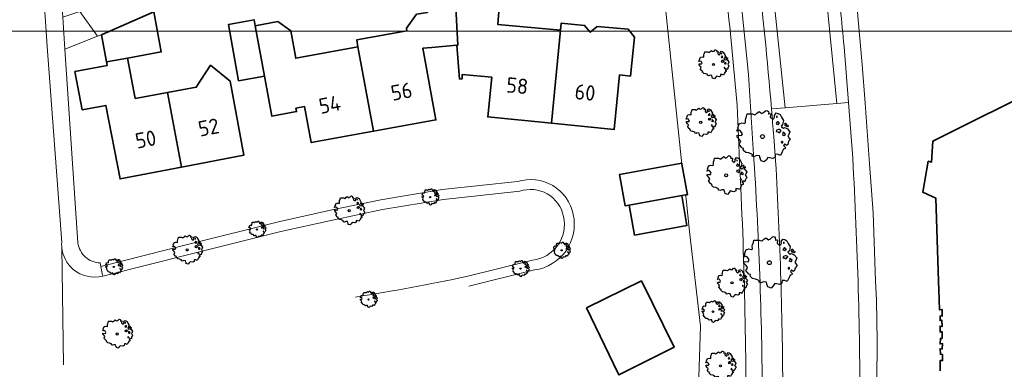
# Model space of a CAD drawing. Header units: metres. Extents: x 152391 to 157968, y 462336 to 467280.
# Tile 493 of 656: x 156333 to 156448, y 462725 to 462766. Entities that reach past the tile are written whole.
import ezdxf
from ezdxf.enums import TextEntityAlignment as Align

# ---------------------------------------------------------------- set-up
doc = ezdxf.new("R2010")
doc.units = ezdxf.units.M
doc.header["$LTSCALE"] = 0.75
doc.layers.get('0').update_dxf_attribs({"lineweight": 25})
for name, color, linetype, lineweight in [('B-GV-GR-BOOM-S', 252, 'Continuous', 25), ('B-RO-GR-BEPLANTING_CULTUUR_BOSPLANTSOEN-GV', 251, 'Continuous', 18), ('B-RO-GR-GROENVOORZIENING-GV', 251, 'Continuous', 18), ('B-RO-OG-BEBOUWING-GV', 6, 'Continuous', 35), ('B-RO-OG-BEBOUWING-T18', 1, 'Continuous', 18), ('B-RO-OG-TERREIN_CULTUURSCHEIDING-GV', 251, 'Continuous', 18), ('B-RO-VH-VERHARDING_ASFALT-GV', 251, 'Continuous', 18), ('B-RO-VH-VERHARDING_TEGEL-GV', 251, 'Continuous', 18)]:
    doc.layers.add(name, color=color, linetype=linetype, lineweight=lineweight)
doc.layers.add('X-XX-AL-TEKENBLAD_HULPLIJN-G', color=7, linetype='Continuous', lineweight=18, plot=False)
doc.styles.add('NLCS-ISO-M200-T18', font='NLCS-ISO.ttf', dxfattribs={"height": 360})

# ---------------------------------------------------------------- blocks, each defined once
blk = doc.blocks.new('SGR-BOOM_0_10')
at = {"linetype": 'Continuous'}
for p, q in [((-0.96, 0.21), (-0.93, 0.27)), ((-0.84, 0.23), (-0.96, 0.21)), ((-0.94, -0.02), (-0.94, 0.05)), ((-0.94, 0.05), (-0.78, 0.04)), ((-0.93, 0.27), (-0.9, 0.3)), ((-0.92, 0.33), (-0.86, 0.49)), ((-0.9, 0.3), (-0.92, 0.33)), ((-0.86, 0.49), (-0.82, 0.48)), ((-0.8, 0.19), (-0.84, 0.23)), ((-0.82, 0.48), (-0.75, 0.51)), ((-0.75, 0.1), (-0.8, 0.19)), ((-0.78, 0.04), (-0.75, 0.1)), ((-0.75, 0.51), (-0.66, 0.48)), ((-0.66, 0.48), (-0.63, 0.52)), ((-0.64, 0.61), (-0.62, 0.67)), ((-0.63, 0.52), (-0.64, 0.61)), ((-0.62, 0.67), (-0.59, 0.75)), ((-0.59, 0.75), (-0.57, 0.84)), ((-0.57, 0.84), (-0.38, 0.84)), ((-0.38, 0.84), (-0.29, 0.81)), ((-0.29, 0.81), (-0.26, 0.82)), ((-0.26, 0.82), (-0.21, 0.87)), ((-0.21, 0.87), (-0.13, 0.93)), ((-0.13, 0.93), (-0.07, 0.89)), ((-0.07, 0.89), (-0.04, 0.85)), ((-0.04, 0.85), (0.04, 0.89)), ((0.04, 0.89), (0.12, 0.96)), ((0.12, 0.96), (0.15, 0.97)), ((0.15, 0.97), (0.19, 0.95)), ((0.19, 0.95), (0.22, 0.93)), ((0.23, 0.86), (0.21, 0.84)), ((0.21, 0.84), (0.3, 0.85)), ((0.22, 0.93), (0.23, 0.86)), ((0.3, 0.83), (0.29, 0.72)), ((0.29, 0.72), (0.32, 0.7)), ((0.3, 0.85), (0.3, 0.83)), ((0.32, 0.7), (0.39, 0.65)), ((0.39, 0.65), (0.42, 0.68)), ((0.42, 0.68), (0.45, 0.72)), ((0.44, 0.79), (0.5, 0.88)), ((0.45, 0.72), (0.44, 0.79)), ((0.5, 0.88), (0.57, 0.86)), ((0.53, 0.51), (0.5, 0.49)), ((0.5, 0.49), (0.52, 0.46)), ((0.52, 0.23), (0.5, 0.19)), ((0.5, 0.19), (0.58, 0.18)), ((0.55, 0.77), (0.52, 0.75)), ((0.52, 0.75), (0.53, 0.7)), ((0.52, 0.46), (0.55, 0.47)), ((0.59, 0.26), (0.52, 0.23)), ((0.53, 0.7), (0.54, 0.7)), ((0.55, 0.55), (0.53, 0.51)), ((0.54, 0.71), (0.55, 0.77)), ((0.58, 0.55), (0.55, 0.55)), ((0.55, 0.47), (0.58, 0.44)), ((0.57, 0.86), (0.65, 0.82)), ((0.61, 0.53), (0.58, 0.55)), ((0.58, 0.44), (0.61, 0.47)), ((0.58, 0.18), (0.63, 0.14)), ((0.63, 0.26), (0.59, 0.26)), ((0.63, 0.49), (0.61, 0.53)), ((0.61, 0.47), (0.63, 0.49)), ((0.68, 0.22), (0.63, 0.26)), ((0.63, 0.14), (0.68, 0.21)), ((0.65, 0.82), (0.7, 0.71)), ((0.68, 0.21), (0.7, 0.23)), ((0.74, 0.45), (0.69, 0.39)), ((0.69, 0.39), (0.72, 0.35)), ((0.7, 0.71), (0.78, 0.59)), ((0.72, 0.35), (0.78, 0.32)), ((0.78, 0.59), (0.74, 0.45)), ((0.76, 0.1), (0.74, 0.06)), ((0.81, 0.03), (0.74, 0.06)), ((0.8, 0.13), (0.76, 0.17)), ((0.76, 0.17), (0.76, 0.13)), ((0.76, 0.13), (0.76, 0.1)), ((0.78, 0.32), (0.81, 0.33)), ((0.83, 0.11), (0.8, 0.13)), ((0.83, 0.48), (0.81, 0.46)), ((0.81, 0.46), (0.82, 0.42)), ((0.81, 0.33), (0.88, 0.32)), ((0.81, 0.03), (0.85, 0.08)), ((0.82, 0.42), (0.86, 0.39)), ((0.87, 0.48), (0.83, 0.48)), ((0.85, 0.08), (0.83, 0.11)), ((0.86, 0.41), (0.92, 0.38)), ((0.86, 0.39), (0.87, 0.41)), ((0.91, 0.43), (0.87, 0.48)), ((0.88, 0.32), (0.92, 0.29)), ((0.97, 0.4), (0.91, 0.43)), ((0.92, 0.38), (0.97, 0.4)), ((0.92, 0.29), (1.02, 0.18)), ((0.97, 0.06), (0.94, 0.02)), ((0.94, 0.02), (0.99, -0.05)), ((1.02, 0.18), (0.97, 0.06)), ((-0.87, -0.1), (-0.94, -0.02)), ((-0.81, -0.18), (-0.87, -0.1)), ((-0.87, -0.28), (-0.84, -0.24)), ((-0.76, -0.42), (-0.87, -0.28)), ((-0.84, -0.24), (-0.81, -0.18)), ((-0.7, -0.44), (-0.76, -0.42)), ((-0.72, -0.51), (-0.7, -0.44)), ((-0.62, -0.59), (-0.72, -0.51)), ((-0.51, -0.61), (-0.62, -0.59)), ((-0.38, -0.66), (-0.51, -0.61)), ((-0.38, -0.73), (-0.38, -0.66)), ((-0.31, -0.75), (-0.38, -0.73)), ((-0.23, -0.71), (-0.31, -0.75)), ((-0.11, -0.72), (-0.23, -0.71)), ((-0.09, -0.8), (-0.11, -0.72)), ((-0.07, -0.84), (-0.09, -0.8)), ((-0.05, -0.9), (-0.07, -0.84)), ((0.06, -0.94), (-0.05, -0.9)), ((0.14, -0.86), (0.06, -0.94)), ((0.2, -0.77), (0.14, -0.86)), ((0.38, -0.81), (0.2, -0.77)), ((0.47, -0.76), (0.38, -0.81)), ((0.47, -0.65), (0.47, -0.76)), ((0.58, -0.66), (0.47, -0.65)), ((0.66, -0.7), (0.58, -0.66)), ((0.72, -0.57), (0.66, -0.7)), ((0.72, -0.16), (0.7, -0.2)), ((0.7, -0.2), (0.7, -0.24)), ((0.71, -0.24), (0.75, -0.23)), ((0.75, -0.19), (0.72, -0.16)), ((0.76, -0.5), (0.72, -0.57)), ((0.75, -0.23), (0.75, -0.19)), ((0.77, -0.47), (0.76, -0.5)), ((0.83, -0.45), (0.77, -0.47)), ((0.82, -0.27), (0.78, -0.33)), ((0.78, -0.33), (0.8, -0.36)), ((0.8, -0.36), (0.84, -0.4)), ((0.89, -0.33), (0.82, -0.27)), ((0.84, -0.4), (0.83, -0.45)), ((0.93, -0.29), (0.89, -0.33)), ((0.95, -0.24), (0.93, -0.29)), ((0.97, -0.17), (0.95, -0.24)), ((1.04, -0.1), (0.97, -0.17)), ((0.99, -0.05), (1.04, -0.1))]:
    blk.add_line(p, q, dxfattribs=at)
blk.add_circle((0, 0), 0.0711, dxfattribs=at)
blk = doc.blocks.new('SGR-BOOM_21_30')
at = {"linetype": 'Continuous'}
for p, q in [((-1.13, 1.09), (-1.11, 1.19)), ((-1.11, 1.19), (-1.05, 1.33)), ((-1.05, 1.33), (-1.02, 1.5)), ((-1.02, 1.5), (-0.67, 1.5)), ((-0.67, 1.5), (-0.52, 1.43)), ((-0.52, 1.43), (-0.47, 1.45)), ((-0.47, 1.45), (-0.37, 1.55)), ((-0.37, 1.55), (-0.23, 1.65)), ((-0.23, 1.65), (-0.13, 1.58)), ((-0.13, 1.58), (-0.06, 1.52)), ((-0.06, 1.52), (0.07, 1.58)), ((0.07, 1.58), (0.2, 1.71)), ((0.2, 1.71), (0.26, 1.73)), ((0.26, 1.73), (0.33, 1.7)), ((0.33, 1.7), (0.39, 1.65)), ((0.4, 1.53), (0.38, 1.5)), ((0.38, 1.5), (0.53, 1.52)), ((0.39, 1.65), (0.4, 1.53)), ((0.54, 1.48), (0.51, 1.29)), ((0.51, 1.29), (0.57, 1.24)), ((0.53, 1.52), (0.54, 1.48)), ((0.57, 1.24), (0.69, 1.15)), ((0.69, 1.15), (0.75, 1.2)), ((0.75, 1.2), (0.8, 1.29)), ((0.79, 1.4), (0.89, 1.56)), ((0.8, 1.29), (0.79, 1.4)), ((0.89, 1.56), (1.02, 1.53)), ((0.97, 1.37), (0.93, 1.33)), ((0.93, 1.33), (0.95, 1.25)), ((0.95, 1.25), (0.96, 1.24)), ((0.96, 1.27), (0.97, 1.37)), ((1.02, 1.53), (1.16, 1.45)), ((1.16, 1.45), (1.25, 1.27)), ((1.25, 1.27), (1.38, 1.06)), ((-1.7, 0.37), (-1.66, 0.48)), ((-1.49, 0.41), (-1.7, 0.37)), ((-1.68, -0.03), (-1.67, 0.09)), ((-1.67, 0.09), (-1.39, 0.07)), ((-1.66, 0.48), (-1.6, 0.53)), ((-1.63, 0.58), (-1.53, 0.87)), ((-1.6, 0.53), (-1.63, 0.58)), ((-1.53, 0.87), (-1.46, 0.86)), ((-1.42, 0.33), (-1.49, 0.41)), ((-1.46, 0.86), (-1.34, 0.91)), ((-1.33, 0.18), (-1.42, 0.33)), ((-1.39, 0.07), (-1.33, 0.18)), ((-1.34, 0.91), (-1.18, 0.86)), ((-1.18, 0.86), (-1.12, 0.92)), ((-1.12, 0.92), (-1.13, 1.09)), ((0.94, 0.91), (0.89, 0.87)), ((0.89, 0.87), (0.93, 0.83)), ((0.93, 0.41), (0.89, 0.33)), ((0.89, 0.33), (1.03, 0.32)), ((0.93, 0.83), (0.98, 0.84)), ((1.05, 0.46), (0.93, 0.41)), ((0.97, 0.97), (0.94, 0.91)), ((1.03, 0.97), (0.97, 0.97)), ((0.98, 0.84), (1.03, 0.78)), ((1.08, 0.94), (1.03, 0.97)), ((1.03, 0.78), (1.08, 0.84)), ((1.03, 0.32), (1.11, 0.25)), ((1.11, 0.46), (1.05, 0.46)), ((1.12, 0.87), (1.08, 0.94)), ((1.08, 0.84), (1.12, 0.87)), ((1.22, 0.4), (1.11, 0.46)), ((1.11, 0.25), (1.2, 0.37)), ((1.2, 0.37), (1.24, 0.41)), ((1.32, 0.79), (1.23, 0.69)), ((1.23, 0.69), (1.27, 0.63)), ((1.27, 0.63), (1.38, 0.56)), ((1.34, 0.18), (1.31, 0.1)), ((1.43, 0.05), (1.31, 0.1)), ((1.38, 1.06), (1.32, 0.79)), ((1.36, 0.3), (1.34, 0.23)), ((1.34, 0.23), (1.34, 0.18)), ((1.43, 0.23), (1.36, 0.3)), ((1.38, 0.56), (1.44, 0.6)), ((1.47, 0.2), (1.43, 0.23)), ((1.43, 0.05), (1.51, 0.14)), ((1.47, 0.86), (1.44, 0.81)), ((1.44, 0.81), (1.46, 0.74)), ((1.44, 0.6), (1.57, 0.56)), ((1.46, 0.74), (1.53, 0.69)), ((1.54, 0.86), (1.47, 0.86)), ((1.51, 0.14), (1.47, 0.2)), ((1.53, 0.73), (1.64, 0.68)), ((1.53, 0.69), (1.54, 0.73)), ((1.62, 0.76), (1.54, 0.86)), ((1.57, 0.56), (1.64, 0.51)), ((1.73, 0.71), (1.62, 0.76)), ((1.64, 0.68), (1.73, 0.71)), ((1.64, 0.51), (1.81, 0.32)), ((1.72, 0.1), (1.67, 0.04)), ((1.67, 0.04), (1.76, -0.09)), ((1.81, 0.32), (1.72, 0.1)), ((-1.54, -0.18), (-1.68, -0.03)), ((-1.55, -0.51), (-1.49, -0.42)), ((-1.35, -0.75), (-1.55, -0.51)), ((-1.44, -0.32), (-1.54, -0.18)), ((-1.49, -0.42), (-1.44, -0.32)), ((-1.25, -0.78), (-1.35, -0.75)), ((-1.27, -0.9), (-1.25, -0.78)), ((-1.11, -1.05), (-1.27, -0.9)), ((-0.91, -1.08), (-1.11, -1.05)), ((-0.67, -1.18), (-0.91, -1.08)), ((1.29, -1.01), (1.18, -1.24)), ((1.29, -0.29), (1.24, -0.36)), ((1.24, -0.36), (1.25, -0.42)), ((1.26, -0.42), (1.33, -0.41)), ((1.33, -0.34), (1.29, -0.29)), ((1.36, -0.88), (1.29, -1.01)), ((1.33, -0.41), (1.33, -0.34)), ((1.37, -0.83), (1.36, -0.88)), ((1.48, -0.8), (1.37, -0.83)), ((1.46, -0.47), (1.39, -0.59)), ((1.39, -0.59), (1.43, -0.64)), ((1.43, -0.64), (1.5, -0.7)), ((1.58, -0.59), (1.46, -0.47)), ((1.5, -0.7), (1.48, -0.8)), ((1.66, -0.52), (1.58, -0.59)), ((1.68, -0.42), (1.66, -0.52)), ((1.72, -0.31), (1.68, -0.42)), ((1.84, -0.18), (1.72, -0.31)), ((1.76, -0.09), (1.84, -0.18)), ((-0.68, -1.29), (-0.67, -1.18)), ((-0.55, -1.33), (-0.68, -1.29)), ((-0.4, -1.26), (-0.55, -1.33)), ((-0.19, -1.28), (-0.4, -1.26)), ((-0.16, -1.43), (-0.19, -1.28)), ((-0.13, -1.49), (-0.16, -1.43)), ((-0.1, -1.61), (-0.13, -1.49)), ((0.11, -1.67), (-0.1, -1.61)), ((0.25, -1.52), (0.11, -1.67)), ((0.36, -1.38), (0.25, -1.52)), ((0.68, -1.44), (0.36, -1.38)), ((0.83, -1.36), (0.68, -1.44)), ((0.84, -1.16), (0.83, -1.36)), ((1.03, -1.18), (0.84, -1.16)), ((1.18, -1.24), (1.03, -1.18))]:
    blk.add_line(p, q, dxfattribs=at)
blk.add_circle((0, 0), 0.126, dxfattribs=at)
blk = doc.blocks.new('SGR-BOOM_31_50')
at = {"linetype": 'Continuous'}
for p, q in [((-2.18, 0.77), (-2.04, 1.17)), ((-2.04, 1.17), (-1.94, 1.14)), ((-1.94, 1.14), (-1.79, 1.21)), ((-1.79, 1.21), (-1.57, 1.14)), ((-1.57, 1.14), (-1.49, 1.23)), ((-1.51, 1.45), (-1.48, 1.58)), ((-1.49, 1.23), (-1.51, 1.45)), ((-1.48, 1.58), (-1.4, 1.78)), ((-1.4, 1.78), (-1.36, 2)), ((-1.36, 2), (-0.89, 2)), ((-0.89, 2), (-0.69, 1.91)), ((-0.69, 1.91), (-0.63, 1.93)), ((-0.63, 1.93), (-0.49, 2.06)), ((-0.49, 2.06), (-0.3, 2.2)), ((-0.3, 2.2), (-0.18, 2.11)), ((-0.18, 2.11), (-0.08, 2.02)), ((-0.08, 2.02), (0.09, 2.11)), ((0.09, 2.11), (0.27, 2.28)), ((0.27, 2.28), (0.35, 2.31)), ((0.35, 2.31), (0.44, 2.26)), ((0.44, 2.26), (0.52, 2.2)), ((0.54, 2.04), (0.51, 2)), ((0.51, 2), (0.71, 2.02)), ((0.52, 2.2), (0.54, 2.04)), ((0.72, 1.98), (0.68, 1.71)), ((0.68, 1.71), (0.75, 1.65)), ((0.71, 2.02), (0.72, 1.98)), ((0.75, 1.65), (0.92, 1.54)), ((0.92, 1.54), (1, 1.6)), ((1, 1.6), (1.06, 1.71)), ((1.05, 1.87), (1.19, 2.09)), ((1.06, 1.71), (1.05, 1.87)), ((1.19, 2.09), (1.36, 2.04)), ((1.25, 1.21), (1.19, 1.17)), ((1.19, 1.17), (1.23, 1.1)), ((1.3, 1.82), (1.23, 1.78)), ((1.23, 1.78), (1.27, 1.67)), ((1.3, 1.3), (1.25, 1.21)), ((1.27, 1.67), (1.28, 1.65)), ((1.28, 1.69), (1.3, 1.82)), ((1.37, 1.3), (1.3, 1.3)), ((1.36, 2.04), (1.54, 1.93)), ((1.44, 1.25), (1.37, 1.3)), ((1.5, 1.17), (1.44, 1.25)), ((1.44, 1.12), (1.5, 1.17)), ((1.54, 1.93), (1.67, 1.69)), ((1.67, 1.69), (1.84, 1.41)), ((1.84, 1.41), (1.76, 1.06)), ((-2.27, 0.49), (-2.21, 0.64)), ((-1.99, 0.55), (-2.27, 0.49)), ((-2.24, -0.04), (-2.22, 0.11)), ((-2.22, 0.11), (-1.85, 0.09)), ((-2.21, 0.64), (-2.13, 0.71)), ((-2.13, 0.71), (-2.18, 0.77)), ((-1.9, 0.44), (-1.99, 0.55)), ((-1.77, 0.25), (-1.9, 0.44)), ((-1.85, 0.09), (-1.77, 0.25)), ((1.23, 0.55), (1.19, 0.44)), ((1.19, 0.44), (1.37, 0.42)), ((1.23, 1.1), (1.31, 1.12)), ((1.4, 0.62), (1.23, 0.55)), ((1.31, 1.12), (1.37, 1.03)), ((1.37, 1.03), (1.44, 1.12)), ((1.37, 0.42), (1.48, 0.33)), ((1.48, 0.62), (1.4, 0.62)), ((1.62, 0.53), (1.48, 0.62)), ((1.48, 0.33), (1.61, 0.49)), ((1.61, 0.49), (1.65, 0.55)), ((1.76, 1.06), (1.64, 0.93)), ((1.64, 0.93), (1.7, 0.84)), ((1.7, 0.84), (1.84, 0.75)), ((1.79, 0.25), (1.75, 0.14)), ((1.91, 0.07), (1.75, 0.14)), ((1.81, 0.4), (1.79, 0.31)), ((1.79, 0.31), (1.79, 0.25)), ((1.9, 0.31), (1.81, 0.4)), ((1.84, 0.75), (1.92, 0.79)), ((1.96, 0.27), (1.9, 0.31)), ((1.91, 0.07), (2.01, 0.18)), ((1.96, 1.14), (1.92, 1.08)), ((1.92, 1.08), (1.95, 0.99)), ((1.92, 0.79), (2.09, 0.75)), ((1.95, 0.99), (2.04, 0.93)), ((2.06, 1.14), (1.96, 1.14)), ((2.01, 0.18), (1.96, 0.27)), ((2.04, 0.97), (2.18, 0.9)), ((2.04, 0.93), (2.06, 0.97)), ((2.16, 1.01), (2.06, 1.14)), ((2.09, 0.75), (2.18, 0.68)), ((2.3, 0.95), (2.16, 1.01)), ((2.18, 0.9), (2.3, 0.95)), ((2.18, 0.68), (2.41, 0.42)), ((2.29, 0.14), (2.23, 0.05)), ((2.23, 0.05), (2.35, -0.13)), ((2.41, 0.42), (2.29, 0.14)), ((-2.05, -0.24), (-2.24, -0.04)), ((-2.07, -0.67), (-1.99, -0.56)), ((-1.8, -1), (-2.07, -0.67)), ((-1.91, -0.43), (-2.05, -0.24)), ((-1.99, -0.56), (-1.91, -0.43)), ((-1.67, -1.05), (-1.8, -1)), ((-1.7, -1.2), (-1.67, -1.05)), ((1.72, -0.39), (1.65, -0.48)), ((1.65, -0.48), (1.67, -0.56)), ((1.68, -0.56), (1.78, -0.54)), ((1.78, -0.45), (1.72, -0.39)), ((1.78, -0.54), (1.78, -0.45)), ((1.82, -1.11), (1.81, -1.18)), ((1.98, -1.07), (1.82, -1.11)), ((1.95, -0.63), (1.85, -0.78)), ((1.85, -0.78), (1.9, -0.85)), ((1.9, -0.85), (1.99, -0.94)), ((2.1, -0.78), (1.95, -0.63)), ((1.99, -0.94), (1.98, -1.07)), ((2.21, -0.7), (2.1, -0.78)), ((2.24, -0.56), (2.21, -0.7)), ((2.29, -0.41), (2.24, -0.56)), ((2.46, -0.24), (2.29, -0.41)), ((2.35, -0.13), (2.46, -0.24)), ((-1.48, -1.4), (-1.7, -1.2)), ((-1.22, -1.44), (-1.48, -1.4)), ((-0.89, -1.57), (-1.22, -1.44)), ((-0.91, -1.72), (-0.89, -1.57)), ((-0.73, -1.77), (-0.91, -1.72)), ((-0.53, -1.68), (-0.73, -1.77)), ((-0.25, -1.7), (-0.53, -1.68)), ((-0.21, -1.9), (-0.25, -1.7)), ((-0.18, -1.99), (-0.21, -1.9)), ((-0.13, -2.14), (-0.18, -1.99)), ((0.15, -2.23), (-0.13, -2.14)), ((0.34, -2.03), (0.15, -2.23)), ((0.47, -1.83), (0.34, -2.03)), ((0.91, -1.92), (0.47, -1.83)), ((1.11, -1.81), (0.91, -1.92)), ((1.13, -1.55), (1.11, -1.81)), ((1.37, -1.57), (1.13, -1.55)), ((1.58, -1.66), (1.37, -1.57)), ((1.72, -1.35), (1.58, -1.66)), ((1.81, -1.18), (1.72, -1.35))]:
    blk.add_line(p, q, dxfattribs=at)
blk.add_circle((0, 0), 0.169, dxfattribs=at)
blk = doc.blocks.new('SGR-BOOM_50_100')
at = {"linetype": 'Continuous'}
for p, q in [((-1.97, 2.11), (-1.87, 2.37)), ((-1.87, 2.37), (-1.81, 2.66)), ((-1.81, 2.66), (-1.19, 2.66)), ((-1.19, 2.66), (-0.92, 2.55)), ((-0.92, 2.55), (-0.84, 2.58)), ((-0.84, 2.58), (-0.65, 2.75)), ((-0.65, 2.75), (-0.4, 2.93)), ((-0.4, 2.93), (-0.24, 2.81)), ((-0.24, 2.81), (-0.11, 2.69)), ((-0.11, 2.69), (0.12, 2.81)), ((0.12, 2.81), (0.36, 3.04)), ((0.36, 3.04), (0.47, 3.07)), ((0.47, 3.07), (0.59, 3.02)), ((0.59, 3.02), (0.69, 2.93)), ((0.72, 2.72), (0.67, 2.66)), ((0.67, 2.66), (0.94, 2.69)), ((0.69, 2.93), (0.72, 2.72)), ((0.96, 2.64), (0.9, 2.29)), ((0.94, 2.69), (0.96, 2.64)), ((1.4, 2.49), (1.58, 2.78)), ((1.42, 2.29), (1.4, 2.49)), ((1.58, 2.78), (1.81, 2.72)), ((1.73, 2.43), (1.65, 2.37)), ((1.65, 2.37), (1.69, 2.23)), ((1.71, 2.26), (1.73, 2.43)), ((1.81, 2.72), (2.06, 2.58)), ((2.06, 2.58), (2.22, 2.26)), ((-2.9, 1.03), (-2.72, 1.56)), ((-2.72, 1.56), (-2.59, 1.53)), ((-2.59, 1.53), (-2.39, 1.61)), ((-2.39, 1.61), (-2.1, 1.53)), ((-2.1, 1.53), (-1.99, 1.64)), ((-2.01, 1.93), (-1.97, 2.11)), ((-1.99, 1.64), (-2.01, 1.93)), ((0.9, 2.29), (1, 2.2)), ((1, 2.2), (1.23, 2.05)), ((1.23, 2.05), (1.34, 2.14)), ((1.34, 2.14), (1.42, 2.29)), ((1.67, 1.61), (1.58, 1.56)), ((1.58, 1.56), (1.65, 1.47)), ((1.65, 1.47), (1.75, 1.5)), ((1.73, 1.73), (1.67, 1.61)), ((1.69, 2.23), (1.71, 2.2)), ((1.83, 1.73), (1.73, 1.73)), ((1.75, 1.5), (1.83, 1.38)), ((1.91, 1.67), (1.83, 1.73)), ((1.83, 1.38), (1.91, 1.5)), ((2, 1.56), (1.91, 1.67)), ((1.91, 1.5), (2, 1.56)), ((2.35, 1.41), (2.18, 1.23)), ((2.18, 1.23), (2.27, 1.12)), ((2.22, 2.26), (2.45, 1.88)), ((2.45, 1.88), (2.35, 1.41)), ((2.62, 1.53), (2.56, 1.44)), ((2.56, 1.44), (2.6, 1.32)), ((2.6, 1.32), (2.72, 1.23)), ((2.74, 1.53), (2.62, 1.53)), ((2.72, 1.29), (2.91, 1.2)), ((2.72, 1.23), (2.74, 1.29)), ((2.89, 1.35), (2.74, 1.53)), ((3.07, 1.26), (2.89, 1.35)), ((2.91, 1.2), (3.07, 1.26)), ((-3.03, 0.65), (-2.94, 0.85)), ((-2.65, 0.74), (-3.03, 0.65)), ((-2.99, -0.05), (-2.96, 0.15)), ((-2.96, 0.15), (-2.47, 0.12)), ((-2.94, 0.85), (-2.84, 0.94)), ((-2.84, 0.94), (-2.9, 1.03)), ((-2.53, 0.59), (-2.65, 0.74)), ((-2.37, 0.33), (-2.53, 0.59)), ((-2.47, 0.12), (-2.37, 0.33)), ((1.65, 0.74), (1.58, 0.59)), ((1.58, 0.59), (1.83, 0.56)), ((1.87, 0.82), (1.65, 0.74)), ((1.83, 0.56), (1.98, 0.45)), ((1.98, 0.82), (1.87, 0.82)), ((2.16, 0.71), (1.98, 0.82)), ((1.98, 0.45), (2.14, 0.65)), ((2.14, 0.65), (2.2, 0.74)), ((2.27, 1.12), (2.45, 1)), ((2.39, 0.33), (2.33, 0.18)), ((2.55, 0.09), (2.33, 0.18)), ((2.41, 0.53), (2.39, 0.42)), ((2.39, 0.42), (2.39, 0.33)), ((2.53, 0.42), (2.41, 0.53)), ((2.45, 1), (2.56, 1.06)), ((2.62, 0.36), (2.53, 0.42)), ((2.55, 0.09), (2.68, 0.24)), ((2.56, 1.06), (2.78, 1)), ((2.68, 0.24), (2.62, 0.36)), ((2.78, 1), (2.91, 0.91)), ((2.91, 0.91), (3.22, 0.56)), ((3.05, 0.18), (2.97, 0.07)), ((2.97, 0.07), (3.13, -0.17)), ((3.22, 0.56), (3.05, 0.18)), ((-2.74, -0.31), (-2.99, -0.05)), ((-2.76, -0.9), (-2.65, -0.75)), ((-2.41, -1.34), (-2.76, -0.9)), ((-2.55, -0.58), (-2.74, -0.31)), ((-2.65, -0.75), (-2.55, -0.58)), ((2.29, -0.52), (2.2, -0.64)), ((2.2, -0.64), (2.22, -0.75)), ((2.25, -0.75), (2.37, -0.72)), ((2.37, -0.61), (2.29, -0.52)), ((2.37, -0.72), (2.37, -0.61)), ((2.6, -0.84), (2.47, -1.04)), ((2.47, -1.04), (2.53, -1.13)), ((2.53, -1.13), (2.66, -1.25)), ((2.8, -1.04), (2.6, -0.84)), ((2.95, -0.93), (2.8, -1.04)), ((2.99, -0.75), (2.95, -0.93)), ((3.05, -0.55), (2.99, -0.75)), ((3.28, -0.31), (3.05, -0.55)), ((3.13, -0.17), (3.28, -0.31)), ((-2.22, -1.39), (-2.41, -1.34)), ((-2.26, -1.6), (-2.22, -1.39)), ((-1.97, -1.86), (-2.26, -1.6)), ((-1.62, -1.92), (-1.97, -1.86)), ((-1.19, -2.1), (-1.62, -1.92)), ((-1.21, -2.3), (-1.19, -2.1)), ((-0.98, -2.36), (-1.21, -2.3)), ((-0.71, -2.24), (-0.98, -2.36)), ((-0.34, -2.27), (-0.71, -2.24)), ((-0.28, -2.53), (-0.34, -2.27)), ((1.5, -2.07), (1.48, -2.42)), ((1.83, -2.1), (1.5, -2.07)), ((2.1, -2.21), (1.83, -2.1)), ((2.29, -1.8), (2.1, -2.21)), ((2.41, -1.57), (2.29, -1.8)), ((2.43, -1.48), (2.41, -1.57)), ((2.64, -1.42), (2.43, -1.48)), ((2.66, -1.25), (2.64, -1.42)), ((-0.24, -2.65), (-0.28, -2.53)), ((-0.17, -2.85), (-0.24, -2.65)), ((0.2, -2.97), (-0.17, -2.85)), ((0.45, -2.71), (0.2, -2.97)), ((0.63, -2.45), (0.45, -2.71)), ((1.21, -2.56), (0.63, -2.45)), ((1.48, -2.42), (1.21, -2.56))]:
    blk.add_line(p, q, dxfattribs=at)
blk.add_circle((0, 0), 0.225, dxfattribs=at)
blk = doc.blocks.new('SGR-BOOM_DIAMETER_ONBEKEND')
at = {"linetype": 'Continuous'}
for p, q in [((-0.35, 1.09), (-0.27, 1.16)), ((-0.27, 1.16), (-0.17, 1.24)), ((-0.17, 1.24), (-0.1, 1.19)), ((-0.1, 1.19), (-0.05, 1.14)), ((-0.05, 1.14), (0.05, 1.19)), ((0.05, 1.19), (0.15, 1.28)), ((0.15, 1.28), (0.2, 1.3)), ((0.2, 1.3), (0.25, 1.27)), ((0.25, 1.27), (0.29, 1.24)), ((0.29, 1.24), (0.3, 1.15)), ((0.59, 1.05), (0.67, 1.17)), ((0.67, 1.17), (0.76, 1.15)), ((-1.28, 0.27), (-1.24, 0.36)), ((-1.12, 0.31), (-1.28, 0.27)), ((-1.26, -0.02), (-1.25, 0.06)), ((-1.25, 0.06), (-1.04, 0.05)), ((-1.24, 0.36), (-1.2, 0.4)), ((-1.22, 0.43), (-1.15, 0.66)), ((-1.2, 0.4), (-1.22, 0.43)), ((-1.15, 0.66), (-1.09, 0.64)), ((-1.07, 0.25), (-1.12, 0.31)), ((-1.09, 0.64), (-1.01, 0.68)), ((-1, 0.14), (-1.07, 0.25)), ((-1.04, 0.05), (-1, 0.14)), ((-1.01, 0.68), (-0.88, 0.64)), ((-0.88, 0.64), (-0.84, 0.69)), ((-0.85, 0.82), (-0.83, 0.89)), ((-0.84, 0.69), (-0.85, 0.82)), ((-0.83, 0.89), (-0.79, 1)), ((-0.79, 1), (-0.76, 1.12)), ((-0.76, 1.12), (-0.5, 1.12)), ((-0.5, 1.12), (-0.39, 1.07)), ((-0.39, 1.07), (-0.35, 1.09)), ((0.3, 1.15), (0.28, 1.12)), ((0.28, 1.12), (0.4, 1.14)), ((0.41, 1.11), (0.38, 0.96)), ((0.38, 0.96), (0.42, 0.93)), ((0.4, 1.14), (0.41, 1.11)), ((0.42, 0.93), (0.52, 0.87)), ((0.52, 0.87), (0.56, 0.9)), ((0.56, 0.9), (0.6, 0.96)), ((0.6, 0.96), (0.59, 1.05)), ((0.7, 0.68), (0.67, 0.66)), ((0.67, 0.66), (0.69, 0.62)), ((0.69, 0.31), (0.67, 0.25)), ((0.67, 0.25), (0.77, 0.24)), ((0.73, 1.03), (0.69, 1)), ((0.69, 1), (0.71, 0.94)), ((0.69, 0.62), (0.74, 0.63)), ((0.79, 0.35), (0.69, 0.31)), ((0.73, 0.73), (0.7, 0.68)), ((0.71, 0.94), (0.72, 0.93)), ((0.72, 0.95), (0.73, 1.03)), ((0.77, 0.73), (0.73, 0.73)), ((0.74, 0.63), (0.77, 0.58)), ((0.76, 1.15), (0.87, 1.09)), ((0.81, 0.71), (0.77, 0.73)), ((0.77, 0.58), (0.81, 0.63)), ((0.77, 0.24), (0.83, 0.19)), ((0.83, 0.35), (0.79, 0.35)), ((0.84, 0.66), (0.81, 0.71)), ((0.81, 0.63), (0.84, 0.66)), ((0.91, 0.3), (0.83, 0.35)), ((0.83, 0.19), (0.9, 0.27)), ((0.87, 1.09), (0.94, 0.95)), ((0.9, 0.27), (0.93, 0.31)), ((0.99, 0.59), (0.92, 0.52)), ((0.92, 0.52), (0.96, 0.47)), ((0.94, 0.95), (1.03, 0.79)), ((0.96, 0.47), (1.03, 0.42)), ((1.01, 0.14), (0.98, 0.08)), ((1.08, 0.04), (0.98, 0.08)), ((1.03, 0.79), (0.99, 0.59)), ((1.02, 0.22), (1.01, 0.18)), ((1.01, 0.18), (1.01, 0.14)), ((1.07, 0.18), (1.02, 0.22)), ((1.03, 0.42), (1.08, 0.45)), ((1.1, 0.15), (1.07, 0.18)), ((1.1, 0.64), (1.08, 0.61)), ((1.08, 0.61), (1.1, 0.56)), ((1.08, 0.45), (1.17, 0.42)), ((1.08, 0.04), (1.13, 0.1)), ((1.16, 0.64), (1.1, 0.64)), ((1.1, 0.56), (1.15, 0.52)), ((1.13, 0.1), (1.1, 0.15)), ((1.15, 0.55), (1.23, 0.51)), ((1.15, 0.52), (1.16, 0.55)), ((1.22, 0.57), (1.16, 0.64)), ((1.17, 0.42), (1.23, 0.39)), ((1.3, 0.53), (1.22, 0.57)), ((1.23, 0.51), (1.3, 0.53)), ((1.23, 0.39), (1.36, 0.24)), ((1.29, 0.08), (1.25, 0.03)), ((1.25, 0.03), (1.32, -0.07)), ((1.36, 0.24), (1.29, 0.08)), ((-1.15, -0.13), (-1.26, -0.02)), ((-1.16, -0.38), (-1.12, -0.32)), ((-1.02, -0.56), (-1.16, -0.38)), ((-1.08, -0.24), (-1.15, -0.13)), ((-1.12, -0.32), (-1.08, -0.24)), ((-0.94, -0.59), (-1.02, -0.56)), ((-0.95, -0.67), (-0.94, -0.59)), ((-0.83, -0.79), (-0.95, -0.67)), ((-0.68, -0.81), (-0.83, -0.79)), ((-0.5, -0.88), (-0.68, -0.81)), ((-0.51, -0.97), (-0.5, -0.88)), ((-0.41, -0.99), (-0.51, -0.97)), ((-0.3, -0.95), (-0.41, -0.99)), ((-0.14, -0.96), (-0.3, -0.95)), ((-0.12, -1.07), (-0.14, -0.96)), ((-0.1, -1.12), (-0.12, -1.07)), ((-0.07, -1.2), (-0.1, -1.12)), ((0.19, -1.14), (0.08, -1.25)), ((0.27, -1.03), (0.19, -1.14)), ((0.51, -1.08), (0.27, -1.03)), ((0.62, -1.02), (0.51, -1.08)), ((0.63, -0.87), (0.62, -1.02)), ((0.77, -0.88), (0.63, -0.87)), ((0.89, -0.93), (0.77, -0.88)), ((0.96, -0.76), (0.89, -0.93)), ((0.96, -0.22), (0.93, -0.27)), ((0.93, -0.27), (0.94, -0.32)), ((0.95, -0.32), (1, -0.3)), ((1, -0.26), (0.96, -0.22)), ((1.02, -0.66), (0.96, -0.76)), ((1, -0.3), (1, -0.26)), ((1.03, -0.63), (1.02, -0.66)), ((1.11, -0.6), (1.03, -0.63)), ((1.1, -0.35), (1.04, -0.44)), ((1.04, -0.44), (1.07, -0.48)), ((1.07, -0.48), (1.12, -0.53)), ((1.18, -0.44), (1.1, -0.35)), ((1.12, -0.53), (1.11, -0.6)), ((1.24, -0.39), (1.18, -0.44)), ((1.26, -0.32), (1.24, -0.39)), ((1.29, -0.23), (1.26, -0.32)), ((1.38, -0.13), (1.29, -0.23)), ((1.32, -0.07), (1.38, -0.13)), ((0.08, -1.25), (-0.07, -1.2))]:
    blk.add_line(p, q, dxfattribs=at)
blk.add_circle((0, 0), 0.0948, dxfattribs=at)

msp = doc.modelspace()

# ---------------------------------------------------------------- linework, layer by layer
at = {"layer": 'B-RO-GR-BEPLANTING_CULTUUR_BOSPLANTSOEN-GV'}
for points in [[(156405.36, 462786.31), (156405.71, 462783.33), (156406.89, 462783.51), (156410.45, 462749.46), (156411.09, 462745.88), (156410.88, 462745.85), (156410.94, 462745.39), (156411.35, 462741.55), (156412.62, 462730.45), (156411.99, 462711.41), (156412.65, 462710.04), (156411.93, 462709.69), (156411.9, 462708.68), (156410.75, 462708.43), (156409.75, 462708.23), (156409.95, 462707.23), (156412.12, 462696.98), (156413.31, 462690.93), (156414.08, 462687.19), (156416.96, 462687.77)], [(156417.2, 462749.8), (156416.92, 462756.38)]]:
    msp.add_lwpolyline(points, dxfattribs=at)
for points in [[(156416.92, 462756.38, 0.015819), (156413.83, 462783.17)], [(156417.94, 462716.35, 0.014888), (156417.2, 462749.8)]]:
    msp.add_lwpolyline(points, format="xyb", dxfattribs=at)
at = {"layer": 'B-RO-GR-GROENVOORZIENING-GV'}
for points in [[(156397.69, 462743.56, 0.44501), (156391.16, 462747.42)], [(156391.41, 462746.28, -0.454064), (156396.55, 462743.32)], [(156396.55, 462743.32, -0.444033), (156392.92, 462738.19)], [(156393.14, 462737.05, 0.439196), (156397.69, 462743.56)], [(156385.18, 462736.28, -0.01296), (156372.14, 462733.87)]]:
    msp.add_lwpolyline(points, format="xyb", dxfattribs=at)
for points in [[(156391.16, 462747.42), (156382.33, 462746.48), (156375.12, 462745.29), (156369.2, 462744.05), (156363.13, 462742.7), (156352.61, 462740.06), (156342.27, 462737.47), (156342.43, 462736.63), (156342.49, 462736.33), (156352.89, 462738.94), (156363.39, 462741.57), (156369.45, 462742.91), (156375.33, 462744.15), (156382.49, 462745.33), (156391.41, 462746.28)], [(156392.92, 462738.19), (156385.18, 462736.28)], [(156385.44, 462735.15), (156393.14, 462737.05)]]:
    msp.add_lwpolyline(points, dxfattribs=at)
at = {"layer": 'B-RO-OG-BEBOUWING-GV'}
for points in [[(156384.05, 462763.41), (156384.15, 462763.42), (156383.8, 462770.08), (156383.96, 462770.06), (156383.83, 462771.31), (156380.13, 462771.18), (156380.59, 462767.27), (156379.31, 462767.07), (156378.13, 462765.41), (156378.18, 462765.11), (156372.3, 462764.04), (156372.44, 462763.22), (156372.67, 462761.99), (156374.27, 462753.33), (156381.59, 462754.66), (156380.05, 462763.07), (156381.09, 462763.16)], [(156384.05, 462763.41), (156384.36, 462759.45), (156384.66, 462759.46), (156384.67, 462760), (156388.14, 462759.66), (156387.67, 462755), (156395.14, 462754.26), (156396.21, 462765.2), (156388.86, 462765.85), (156389.06, 462768.35), (156388.17, 462769.44), (156383.96, 462770.06), (156383.8, 462770.08), (156384.15, 462763.42)], [(156348.5, 462767.34), (156342.43, 462764.67), (156342.33, 462764.65), (156342.95, 462761.46), (156345.39, 462761.9), (156349.36, 462762.63)], [(156361.46, 462759.8), (156360.38, 462765.71), (156360.25, 462766.41), (156357.25, 462765.87), (156358.43, 462759.26)], [(156374.27, 462753.33), (156372.67, 462761.99), (156372.44, 462763.22), (156365.14, 462761.89), (156364.56, 462765.12), (156363.05, 462766.19), (156360.38, 462765.71), (156361.46, 462759.8), (156362.32, 462755.1), (156365.23, 462755.63), (156365.15, 462756.03), (156366.18, 462756.22), (156366.95, 462751.99)], [(156395.14, 462754.26), (156402.48, 462753.52), (156403.12, 462759.93), (156404.4, 462759.8), (156404.86, 462764.37), (156404.14, 462765.29), (156403.7, 462765.33), (156400.51, 462765.61), (156399.68, 462764.94), (156399.02, 462765.75), (156396.27, 462765.99), (156396.21, 462765.2)], [(156351.72, 462749.11), (156350.09, 462757.87), (156346.3, 462757.18), (156345.39, 462761.9), (156342.95, 462761.46), (156343.02, 462761.05), (156339.23, 462760.32), (156340.09, 462755.83), (156342.86, 462756.36), (156344.52, 462747.73)], [(156350.09, 462757.87), (156351.72, 462749.11), (156359.03, 462750.5), (156357.45, 462759.21), (156355.15, 462761.07), (156353.46, 462758.48)], [(156410.45, 462749.46), (156410.43, 462749.58), (156403.13, 462748.26), (156403.79, 462744.57), (156404.26, 462744.66), (156410.43, 462745.77), (156410.88, 462745.85), (156411.09, 462745.88)], [(156410.43, 462745.77), (156404.26, 462744.66), (156404.88, 462741.15), (156411.03, 462742.26)], [(156399.25, 462732.59), (156402.97, 462724.88), (156403.04, 462724.74), (156409.52, 462727.97), (156405.7, 462735.76)]]:
    msp.add_lwpolyline(points, close=True, dxfattribs=at)
msp.add_lwpolyline([(156453.31, 462758.84), (156439.88, 462752.18), (156439.74, 462749.71), (156439.34, 462749.81), (156438.69, 462746.16), (156440.24, 462745.46), (156440.56, 462735.74), (156440.62, 462733.63), (156440.63, 462733.54), (156440.67, 462732.36), (156440.96, 462732.41), (156440.97, 462731.61), (156440.72, 462731.66), (156440.72, 462731.11), (156440.92, 462731.16), (156440.97, 462730.41), (156440.72, 462730.46), (156440.72, 462729.76), (156440.97, 462729.81), (156440.97, 462729.01), (156440.77, 462729.01), (156440.72, 462728.36), (156441.02, 462728.41), (156440.97, 462727.76), (156440.72, 462727.81), (156440.77, 462727.16), (156441.02, 462727.11), (156441.02, 462726.41), (156440.72, 462726.41), (156440.73, 462725.21)], dxfattribs=at)
at = {"layer": 'B-RO-OG-TERREIN_CULTUURSCHEIDING-GV'}
for points in [[(156420.95, 462755.94, 0.016355), (156416.99, 462790.05)], [(156421.21, 462752.71, 0.001258), (156420.95, 462755.94)], [(156418.89, 462749.97, -0.01528), (156419.88, 462721.1)], [(156422.28, 462722.03, 0.013631), (156421.43, 462749.84)]]:
    msp.add_lwpolyline(points, format="xyb", dxfattribs=at)
for points in [[(156405.36, 462786.31), (156392.3, 462784.57), (156384.25, 462783.51), (156379.17, 462781.77), (156364.87, 462776.77), (156354.08, 462773.09), (156349.79, 462770.77), (156339.82, 462767.39), (156341.88, 462764.47), (156342.33, 462764.65), (156342.43, 462764.67), (156348.5, 462767.34), (156350.99, 462768.01), (156355.28, 462770.34), (156365.83, 462773.93), (156380.13, 462778.93), (156384.94, 462780.58), (156392.84, 462781.61), (156405.71, 462783.33)], [(156337.8, 462766.7), (156338.05, 462762.96), (156341.88, 462764.47), (156339.82, 462767.39)]]:
    msp.add_lwpolyline(points, close=True, dxfattribs=at)
for points in [[(156415.68, 462783.17), (156416.92, 462773.05), (156418.26, 462759.98), (156418.89, 462749.97)], [(156421.43, 462749.84), (156421.21, 462752.71)]]:
    msp.add_lwpolyline(points, dxfattribs=at)
at = {"layer": 'B-RO-VH-VERHARDING_ASFALT-GV'}
for points in [[(156420.95, 462755.94), (156422.55, 462756.07), (156420.98, 462771.08), (156420.09, 462778.49), (156419.01, 462786.59), (156418.39, 462790.71), (156418.08, 462792.72), (156417, 462799.18), (156415.8, 462805.68), (156414.52, 462812.09), (156413.12, 462818.53), (156411.05, 462827.35), (156409.44, 462833.68), (156407.73, 462839.99), (156405.89, 462846.38), (156392.91, 462887.59), (156375.48, 462942.96), (156374.7, 462945.1), (156374.69, 462945.14), (156369.55, 462957.28), (156368.12, 462956.8), (156372.93, 462945.41)], [(156398.71, 462889.41), (156411.01, 462850.27), (156411.92, 462847.27), (156413.68, 462841.24), (156415.34, 462835.15), (156416.9, 462829.07), (156418.36, 462822.92), (156419.71, 462816.83), (156421.18, 462809.73), (156422.45, 462803.19), (156423.61, 462796.71), (156424.42, 462791.69), (156424.67, 462790.14), (156425.62, 462783.63), (156426.48, 462777.08), (156427.32, 462769.72), (156428.62, 462756.58), (156429.97, 462756.69), (156429.46, 462763.25)], [(156337.68, 462740.27), (156335.97, 462763.26), (156335.55, 462769.71), (156335.5, 462770.6), (156335.33, 462773.11), (156334.45, 462786.6), (156334.26, 462789.5), (156333.66, 462798.69)], [(156420.98, 462771.08), (156422.55, 462756.07), (156428.62, 462756.58), (156427.32, 462769.72)], [(156430.48, 462750.15), (156429.97, 462756.69), (156428.62, 462756.58), (156422.55, 462756.07), (156420.95, 462755.94)], [(156421.21, 462752.71), (156421.43, 462749.84)], [(156391.41, 462746.28), (156382.49, 462745.33), (156375.33, 462744.15), (156369.45, 462742.91), (156363.39, 462741.57), (156352.89, 462738.94), (156342.49, 462736.33)], [(156337.89, 462725.9), (156337.69, 462739.7), (156337.69, 462739.71)], [(156337.69, 462739.7), (156337.89, 462725.9)], [(156385.18, 462736.28), (156392.92, 462738.19)]]:
    msp.add_lwpolyline(points, dxfattribs=at)
for points in [[(156416.99, 462790.05, -0.016355), (156420.95, 462755.94)], [(156429.46, 462763.25, 0.002273), (156429.04, 462767.65)], [(156420.95, 462755.94, -0.001258), (156421.21, 462752.71)], [(156431.33, 462719.34, 0.01477), (156430.48, 462750.15)], [(156421.43, 462749.84, -0.013631), (156422.28, 462722.03)], [(156396.55, 462743.32, 0.454064), (156391.41, 462746.28)], [(156392.92, 462738.19, 0.444033), (156396.55, 462743.32)], [(156337.69, 462739.71, -0.035831), (156337.68, 462740.27)], [(156339.03, 462737.12, -0.195599), (156337.69, 462739.7)], [(156342.49, 462736.33, -0.243903), (156339.03, 462737.12)], [(156372.14, 462733.87, 0.01296), (156385.18, 462736.28)]]:
    msp.add_lwpolyline(points, format="xyb", dxfattribs=at)
at = {"layer": 'B-RO-VH-VERHARDING_TEGEL-GV'}
for points in [[(156337.25, 462774.19), (156337.01, 462777.98), (156336.44, 462786.7), (156334.45, 462786.6), (156335.33, 462773.11), (156335.5, 462770.6), (156335.55, 462769.71), (156335.97, 462763.26), (156337.68, 462740.27)], [(156418.89, 462749.97), (156418.26, 462759.98), (156416.92, 462773.05), (156415.68, 462783.17)], [(156339.59, 462740.22), (156338.05, 462762.96), (156337.8, 462766.7), (156337.52, 462770.74), (156337.25, 462774.19)], [(156432.8, 462702.45), (156432.86, 462703.36), (156433.2, 462709.12), (156433.33, 462728.78), (156433.27, 462733.43), (156433.27, 462733.52), (156433.17, 462735.73), (156433.17, 462735.73), (156432.86, 462743.74), (156432.43, 462749.5), (156431.95, 462756.61), (156431.59, 462761.16), (156431.08, 462766.82), (156430.99, 462767.81), (156430.81, 462769.64), (156428.86, 462769.43)], [(156429.46, 462763.25), (156429.97, 462756.69), (156430.48, 462750.15)], [(156416.92, 462756.38), (156417.2, 462749.8)], [(156337.69, 462739.71), (156337.69, 462739.7)], [(156342.49, 462736.33), (156342.43, 462736.63), (156342.27, 462737.47), (156342.19, 462737.88)]]:
    msp.add_lwpolyline(points, dxfattribs=at)
for points in [[(156413.83, 462783.17, -0.015819), (156416.92, 462756.38)], [(156429.04, 462767.65, -0.002273), (156429.46, 462763.25)], [(156419.88, 462721.1, 0.01528), (156418.89, 462749.97)], [(156430.48, 462750.15, -0.01477), (156431.33, 462719.34)], [(156417.2, 462749.8, -0.014888), (156417.94, 462716.35)], [(156337.68, 462740.27, 0.035831), (156337.69, 462739.71)], [(156337.69, 462739.7, 0.195599), (156339.03, 462737.12)], [(156340.44, 462738.57, -0.179952), (156339.59, 462740.22)], [(156342.19, 462737.88, -0.1819), (156340.44, 462738.57)], [(156339.03, 462737.12, 0.243903), (156342.49, 462736.33)]]:
    msp.add_lwpolyline(points, format="xyb", dxfattribs=at)
at = {"layer": 'X-XX-AL-TEKENBLAD_HULPLIJN-G', "flags": 128}
msp.add_lwpolyline([(156461.8, 463104.76), (156406.19, 463104.76), (156406.19, 463104.76), (156161.8, 463104.76), (156161.8, 462869.07), (156161.8, 462869.07), (156161.8, 462674.26), (156320.32, 462674.26), (156320.32, 462765.08), (156461.8, 462765.08)], close=True, dxfattribs=at)

# ---------------------------------------------------------------- block references
at = {"layer": 'B-GV-GR-BOOM-S', "transparency": 33554559}
for name, p in [('SGR-BOOM_21_30', (156414.14, 462761.15)), ('SGR-BOOM_21_30', (156412.65, 462754.38)), ('SGR-BOOM_50_100', (156419.9, 462752.7)), ('SGR-BOOM_31_50', (156415.64, 462748.15)), ('SGR-BOOM_0_10', (156380.9, 462745.6)), ('SGR-BOOM_21_30', (156371.4, 462744)), ('SGR-BOOM_0_10', (156360.6, 462741.8)), ('SGR-BOOM_21_30', (156352.4, 462739.4)), ('SGR-BOOM_50_100', (156420.7, 462737.9)), ('SGR-BOOM_0_10', (156396.33, 462739.35)), ('SGR-BOOM_0_10', (156343.8, 462737.4)), ('SGR-BOOM_0_10', (156391.5, 462737.2)), ('SGR-BOOM_21_30', (156416.31, 462735.54)), ('SGR-BOOM_0_10', (156373.68, 462733.58)), ('SGR-BOOM_DIAMETER_ONBEKEND', (156414.08, 462732.15)), ('SGR-BOOM_21_30', (156344.19, 462729.54)), ('SGR-BOOM_21_30', (156414.96, 462725.79))]:
    msp.add_blockref(name, p, dxfattribs=at)

# ---------------------------------------------------------------- texts
at = {"layer": 'B-RO-OG-BEBOUWING-T18', "style": 'NLCS-ISO-M200-T18'}
for s, rotation, p in [('56', 10.4, (156377.55, 462757.99)), ('58', 354.3, (156391.13, 462758.67)), ('60', 354.3, (156399.08, 462757.88)), ('54', 10.4, (156369.13, 462756.46)), ('52', 10.8, (156354.92, 462753.79)), ('50', 10.8, (156347.54, 462752.38))]:
    msp.add_text(s, height=1.8, rotation=rotation, dxfattribs=at).set_placement(p, align=Align.MIDDLE)

doc.saveas('drawing.dxf')
